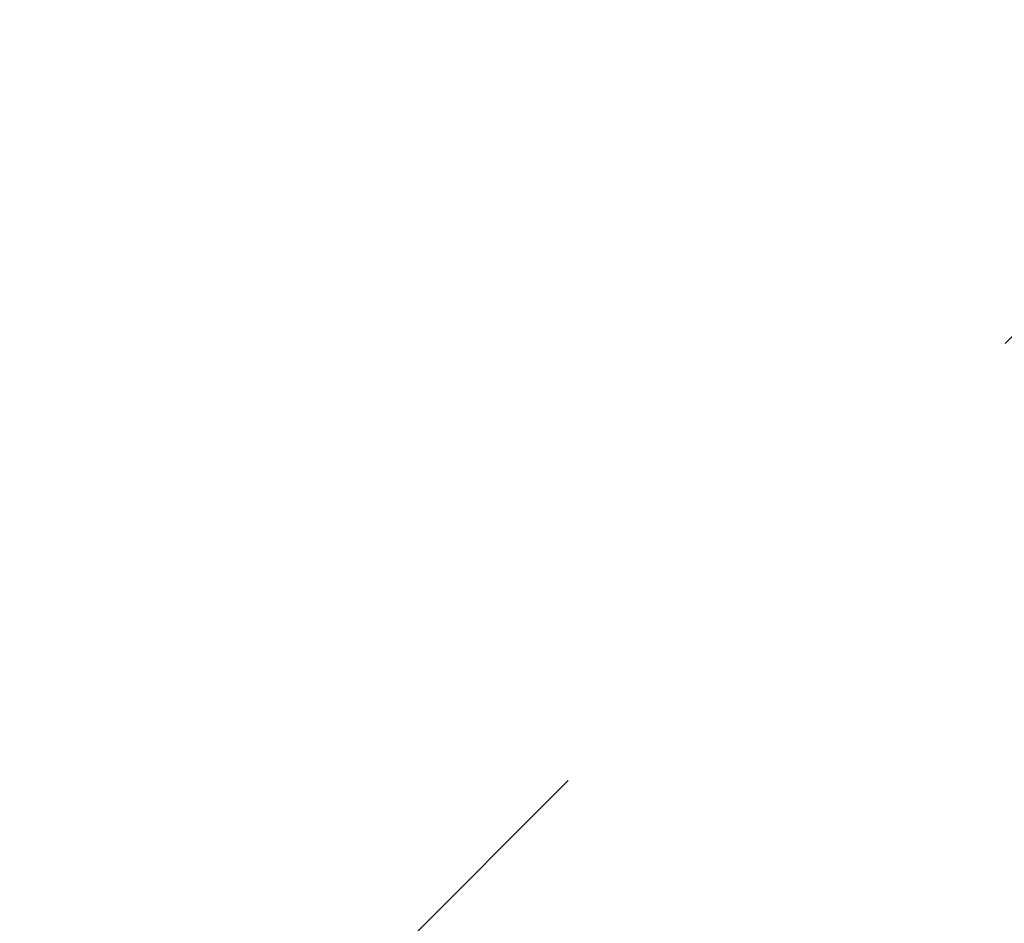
# Model space of a CAD drawing. Header units: millimetres. Extents: x -48448 to 452754, y -13941 to 17062.
# Tile 318 of 458: x 23928 to 24054, y 3383 to 3499. Entities that reach past the tile are written whole.
import ezdxf

# ---------------------------------------------------------------- set-up
doc = ezdxf.new("R2010")
doc.units = ezdxf.units.MM

msp = doc.modelspace()

# ---------------------------------------------------------------- hatches: boundary and pattern name
at = {"lineweight": 9}
h = msp.add_hatch(dxfattribs=at)
h.set_pattern_fill('ANSI33', color=256, scale=50)
h.set_pattern_definition([(45, (-1483.5, 145.76), (-224.5064, 224.5064), []), (45, (-1259, 145.76), (-224.5064, 224.5064), [158.75, -79.375])])
edge = h.paths.add_edge_path()
edge.add_line((26237.662, 4523.995), (26190.162, 4523.995))
edge.add_line((26190.162, 4523.995), (26190.162, 4527.136))
edge.add_line((26190.162, 4527.136), (26237.662, 4527.136))
edge.add_line((26237.662, 4527.136), (26237.662, 5189.906))
edge.add_line((26237.662, 5189.906), (26037.662, 5189.906))
edge.add_line((26037.662, 5189.906), (26037.662, 4059.617))
edge.add_line((26037.662, 4059.617), (26127.31, 4059.617))
edge.add_arc((26137.662, 4059.617), 10.353, 0, 180, ccw=False)
edge.add_line((26148.015, 4059.617), (26237.662, 4059.617))
edge.add_line((26237.662, 4059.617), (26237.662, 4523.995))
edge = h.paths.add_edge_path()
edge.add_line((26509.927, 3995.66), (26237.662, 3992.022))
edge.add_line((26237.662, 3992.022), (26237.662, 4059.617))
edge.add_line((26237.662, 4059.617), (26148.015, 4059.617))
edge.add_arc((26137.662, 4059.617), 10.353, -180, 0, ccw=False)
edge.add_line((26127.31, 4059.617), (26037.662, 4059.617))
edge.add_line((26037.662, 4059.617), (26037.662, 3989.349))
edge.add_line((26037.662, 3989.349), (25797.662, 3989.349))
edge.add_line((25797.662, 3989.349), (25797.662, 3769.906))
edge.add_line((25797.662, 3769.906), (25897.662, 3769.906))
edge.add_line((25897.662, 3769.906), (25897.662, 3759.906))
edge.add_line((25897.662, 3759.906), (25797.662, 3759.906))
edge.add_line((25797.662, 3759.906), (25797.662, 3599.906))
edge.add_line((25797.662, 3599.906), (25897.662, 3599.906))
edge.add_line((25897.662, 3599.906), (25897.662, 3589.906))
edge.add_line((25897.662, 3589.906), (26509.927, 3589.906))
edge.add_line((26509.927, 3589.906), (26509.927, 3995.66))
edge = h.paths.add_edge_path()
edge.add_line((24777.662, 3989.349), (24537.662, 3989.349))
edge.add_line((24537.662, 3989.349), (24537.662, 4059.617))
edge.add_line((24537.662, 4059.617), (24448.015, 4059.617))
edge.add_arc((24437.662, 4059.617), 10.353, -180, 0, ccw=False)
edge.add_line((24427.31, 4059.617), (24337.662, 4059.617))
edge.add_line((24337.662, 4059.617), (24337.662, 3966.632))
edge.add_line((24337.662, 3966.632), (23812.662, 3959.617))
edge.add_line((23812.662, 3959.617), (23812.386, 3605.906))
edge.add_line((23812.386, 3605.906), (23930.161, 3605.906))
edge.add_line((23930.161, 3605.906), (23930.161, 3607.906))
edge.add_line((23930.161, 3607.906), (24090.161, 3607.906))
edge.add_line((24090.161, 3607.906), (24215.248, 3605.906))
edge.add_line((24215.248, 3605.906), (24215.248, 3595.906))
edge.add_line((24215.248, 3595.906), (24261.648, 3595.906))
edge.add_line((24261.648, 3595.906), (24261.648, 3589.905))
edge.add_line((24261.648, 3589.905), (24677.662, 3589.905))
edge.add_line((24677.662, 3589.905), (24677.662, 3599.906))
edge.add_line((24677.662, 3599.906), (24777.662, 3599.906))
edge.add_line((24777.662, 3599.906), (24777.662, 3759.906))
edge.add_line((24777.662, 3759.906), (24677.662, 3759.906))
edge.add_line((24677.662, 3759.906), (24677.662, 3769.906))
edge.add_line((24677.662, 3769.906), (24777.662, 3769.906))
edge.add_line((24777.662, 3769.906), (24777.662, 3989.349))
h.paths.add_polyline_path([(24212.662, 3555.904), (24201.648, 3555.906), (24201.648, 3589.906), (23812.373, 3589.906), (23812.03, 3150.973), (24212.662, 3150.973)])
h.paths.add_polyline_path([(25287.662, 3759.906), (24787.662, 3759.906), (24787.662, 3599.906), (25287.662, 3599.906)])
h.paths.add_polyline_path([(25787.662, 3769.906), (25287.662, 3769.906), (25287.662, 3599.906), (25787.662, 3599.906)])
h.paths.add_polyline_path([(25787.662, 3989.349), (25287.662, 3989.349), (25287.662, 3769.906), (25787.662, 3769.906)])
h.paths.add_polyline_path([(25287.662, 3989.349), (24787.662, 3989.349), (24787.662, 3769.906), (25287.662, 3769.906)])
h.paths.add_polyline_path([(24777.662, 3769.906), (24677.662, 3769.906), (24677.662, 3759.906), (24777.662, 3759.906)], flags=17)
h.paths.add_polyline_path([(25287.662, 3769.906), (24787.662, 3769.906), (24787.662, 3759.906), (25287.662, 3759.906)])
h.paths.add_polyline_path([(24777.662, 3599.906), (24677.662, 3599.906), (24677.662, 3589.905), (24777.662, 3589.905)], flags=17)
h.paths.add_polyline_path([(25287.662, 3599.906), (24787.662, 3599.906), (24787.662, 3589.905), (25287.662, 3589.905)])
h.paths.add_polyline_path([(24787.662, 3599.906), (24777.662, 3599.906), (24777.662, 3589.905), (24787.662, 3589.905)])
h.paths.add_polyline_path([(24787.662, 3769.906), (24777.662, 3769.906), (24777.662, 3759.906), (24787.662, 3759.906)])
h.paths.add_polyline_path([(25897.662, 3769.906), (25797.662, 3769.906), (25787.662, 3769.906), (25787.662, 3759.906), (25897.662, 3759.906)])
h.paths.add_polyline_path([(25897.662, 3599.906), (25787.662, 3599.906), (25787.662, 3589.906), (25897.662, 3589.906)])

doc.saveas('drawing.dxf')
